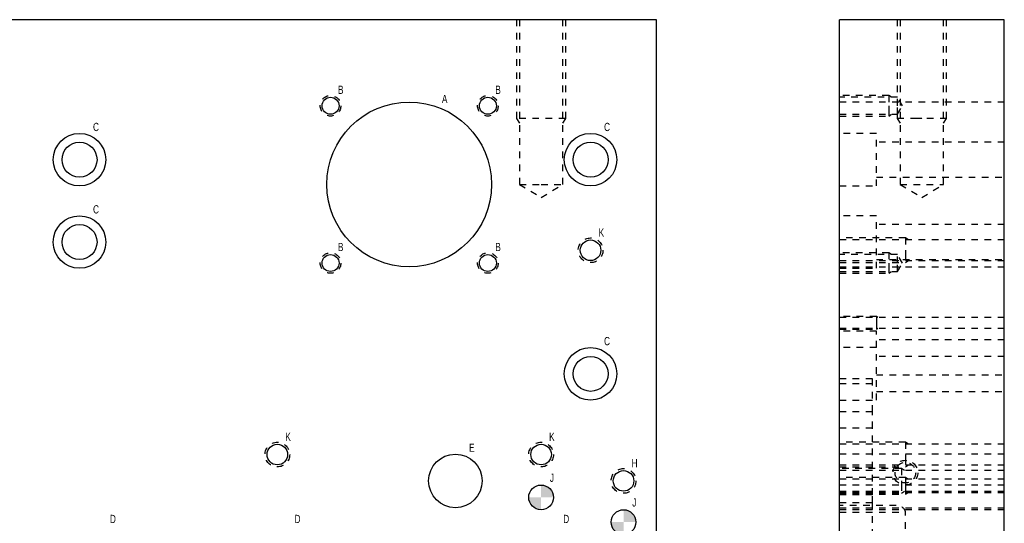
# Model space of a CAD drawing. Header units: inches. Extents: x 1802 to 2468, y -253 to -72.
# Tile 541 of 570: x 2393.31 to 2408.24, y -182.09 to -174.45. Entities that reach past the tile are written whole.
import ezdxf

# ---------------------------------------------------------------- set-up
doc = ezdxf.new("R2010")
doc.units = ezdxf.units.IN
doc.header["$LTSCALE"] = 0.5
doc.header["$MEASUREMENT"] = 0
doc.linetypes.add('HIDDEN', pattern=[0.225, 0.15, -0.075])
for name, color, linetype in [('SID-M-D', 42, 'Continuous'), ('SID-M-F', 202, 'Continuous'), ('SID-M-H', 4, 'HIDDEN'), ('SID-M-S', 105, 'Continuous')]:
    doc.layers.add(name, color=color, linetype=linetype)
doc.styles.add('SLDTEXTSTYLE0', font='TXT', dxfattribs={"width": 0.595745})

msp = doc.modelspace()

# ---------------------------------------------------------------- hatches: boundary and pattern name
at = {"layer": 'SID-M-F'}
h = msp.add_hatch(color=256, dxfattribs=at)
edge = h.paths.add_edge_path(flags=0)
edge.add_arc((2401.21353, -181.70117), 0.1875, 0, 90)
edge.add_line((2401.21353, -181.51367), (2401.21353, -181.70117))
edge.add_line((2401.21353, -181.70117), (2401.40103, -181.70117))
h = msp.add_hatch(color=256, dxfattribs=at)
edge = h.paths.add_edge_path(flags=0)
edge.add_arc((2401.21353, -181.70117), 0.1875, 180, 270)
edge.add_line((2401.21353, -181.88867), (2401.21353, -181.70117))
edge.add_line((2401.21353, -181.70117), (2401.02603, -181.70117))
h = msp.add_hatch(color=256, dxfattribs=at)
edge = h.paths.add_edge_path(flags=0)
edge.add_arc((2402.46353, -182.07617), 0.1875, 0, 90)
edge.add_line((2402.46353, -181.88867), (2402.46353, -182.07617))
edge.add_line((2402.46353, -182.07617), (2402.65103, -182.07617))
h = msp.add_hatch(color=256, dxfattribs=at)
edge = h.paths.add_edge_path(flags=0)
edge.add_arc((2402.46353, -182.07617), 0.1875, 180, 270)
edge.add_line((2402.46353, -182.26367), (2402.46353, -182.07617))
edge.add_line((2402.46353, -182.07617), (2402.27603, -182.07617))

# ---------------------------------------------------------------- linework, layer by layer
at = {"layer": 'SID-M-H'}
for p, q in [((2400.83853, -174.45117), (2400.83853, -175.95117)), ((2400.88543, -174.45117), (2400.88543, -176.95117)), ((2401.54163, -176.95117), (2401.54163, -174.45117)), ((2401.58853, -175.95117), (2401.58853, -174.45117)), ((2406.61296, -174.45117), (2406.61296, -175.95117)), ((2406.65986, -174.45117), (2406.65986, -176.95117)), ((2407.31606, -176.95117), (2407.31606, -174.45117)), ((2407.36296, -175.95117), (2407.36296, -174.45117)), ((2406.48796, -175.60168), (2405.73796, -175.60168)), ((2406.61796, -175.62943), (2405.73796, -175.62943)), ((2408.23796, -175.70117), (2405.73796, -175.70117)), ((2406.52959, -175.62943), (2406.48796, -175.60168)), ((2406.61796, -175.75793), (2406.61796, -175.62943)), ((2406.69517, -175.75793), (2406.61796, -175.62943)), ((2405.73796, -175.88643), (2406.61796, -175.88643)), ((2406.48796, -175.75793), (2406.48796, -175.80398)), ((2406.48796, -175.91418), (2406.52959, -175.88643)), ((2406.61796, -175.88643), (2406.61796, -175.75793)), ((2406.61796, -175.88643), (2406.69517, -175.75793)), ((2400.83853, -175.95117), (2400.88543, -176.02152)), ((2401.58132, -175.95117), (2400.83853, -175.95117)), ((2401.54163, -176.02152), (2401.58853, -175.95117)), ((2401.58853, -175.95117), (2401.58132, -175.95117)), ((2405.73796, -175.91418), (2406.48796, -175.91418)), ((2406.61296, -175.95117), (2406.65986, -176.02152)), ((2406.98796, -175.95117), (2406.9148, -175.95117)), ((2407.31606, -176.02152), (2407.36296, -175.95117)), ((2406.29796, -176.17767), (2405.73796, -176.17767)), ((2406.29796, -176.57617), (2406.29796, -176.17767)), ((2408.23796, -176.31067), (2406.29796, -176.31067)), ((2406.29796, -176.97467), (2406.29796, -176.57617)), ((2406.29796, -176.84167), (2408.23796, -176.84167)), ((2400.88543, -176.95117), (2401.21353, -176.95117)), ((2400.88543, -176.95117), (2401.21353, -177.14831)), ((2401.21353, -176.95117), (2401.54163, -176.95117)), ((2401.21353, -177.14831), (2401.54163, -176.95117)), ((2405.73796, -176.97467), (2406.29796, -176.97467)), ((2406.65986, -176.95117), (2407.31606, -176.95117)), ((2406.65986, -176.95117), (2406.98796, -177.14831)), ((2406.98796, -177.14831), (2407.31606, -176.95117)), ((2406.29796, -177.42767), (2405.73796, -177.42767)), ((2406.29796, -177.82617), (2406.29796, -177.42767)), ((2408.23796, -177.56067), (2406.29796, -177.56067)), ((2406.73796, -177.76367), (2405.73796, -177.76367)), ((2408.23796, -177.79492), (2405.73796, -177.79492)), ((2406.29796, -178.22467), (2406.29796, -177.82617)), ((2406.78484, -177.79492), (2406.73796, -177.76367)), ((2406.73796, -177.95117), (2406.73796, -178.00176)), ((2406.48796, -177.98816), (2405.73796, -177.98816)), ((2406.61796, -178.01591), (2405.73796, -178.01591)), ((2405.73796, -178.10742), (2408.23796, -178.10742)), ((2406.29796, -178.09167), (2408.23796, -178.09167)), ((2406.52959, -178.01591), (2406.48796, -177.98816)), ((2406.61796, -178.14441), (2406.61796, -178.01591)), ((2406.69517, -178.14441), (2406.61796, -178.01591)), ((2406.73796, -178.13867), (2406.78484, -178.10742)), ((2405.73796, -178.13867), (2406.73796, -178.13867)), ((2405.73796, -178.20117), (2408.23796, -178.20117)), ((2405.73796, -178.22467), (2406.29796, -178.22467)), ((2405.73796, -178.27291), (2406.61796, -178.27291)), ((2406.48796, -178.14441), (2406.48796, -178.19047)), ((2406.48796, -178.30066), (2406.52959, -178.27291)), ((2406.61796, -178.27291), (2406.61796, -178.14441)), ((2406.61796, -178.27291), (2406.69517, -178.14441)), ((2405.73796, -178.30066), (2406.48796, -178.30066)), ((2406.29796, -178.95617), (2405.73796, -178.95617)), ((2408.23796, -178.97167), (2405.73796, -178.97167)), ((2406.32121, -178.97167), (2406.29796, -178.95617)), ((2405.73796, -179.13067), (2408.23796, -179.13067)), ((2405.73796, -179.14617), (2406.29796, -179.14617)), ((2406.29796, -179.17767), (2405.73796, -179.17767)), ((2406.29796, -179.05117), (2406.29796, -179.08752)), ((2406.29796, -179.14617), (2406.32121, -179.13067)), ((2406.29796, -179.42767), (2406.29796, -179.17767)), ((2408.23796, -179.31067), (2406.29796, -179.31067)), ((2406.29796, -179.42767), (2405.73796, -179.42767)), ((2406.29796, -179.82617), (2406.29796, -179.42767)), ((2408.23796, -179.56067), (2406.29796, -179.56067)), ((2406.23796, -179.90117), (2405.73796, -179.90117)), ((2406.23796, -180.40117), (2406.23796, -179.90117)), ((2406.29796, -180.22467), (2406.29796, -179.82617)), ((2406.29796, -179.84167), (2408.23796, -179.84167)), ((2405.73796, -179.97467), (2406.29796, -179.97467)), ((2406.29796, -180.09167), (2408.23796, -180.09167)), ((2405.73796, -180.22467), (2406.29796, -180.22467)), ((2406.23796, -180.40117), (2405.73796, -180.40117)), ((2406.23796, -180.65117), (2406.23796, -180.40117)), ((2406.23796, -180.65117), (2405.73796, -180.65117)), ((2406.23796, -180.65117), (2405.73796, -180.65117)), ((2406.23796, -181.66017), (2406.23796, -180.65117)), ((2406.73796, -180.86367), (2405.73796, -180.86367)), ((2408.23796, -180.89492), (2405.73796, -180.89492)), ((2406.78484, -180.89492), (2406.73796, -180.86367)), ((2408.23796, -181.04492), (2405.73796, -181.04492)), ((2406.73796, -181.05117), (2406.73796, -181.10176)), ((2405.73796, -181.20742), (2408.23796, -181.20742)), ((2405.73796, -181.23867), (2406.73796, -181.23867)), ((2406.67796, -181.26367), (2405.73796, -181.26367)), ((2406.72484, -181.29492), (2406.67796, -181.26367)), ((2406.73796, -181.23867), (2406.78484, -181.20742)), ((2408.23796, -181.29492), (2405.73796, -181.29492)), ((2406.73796, -181.40017), (2405.73796, -181.40017)), ((2406.77471, -181.42467), (2406.73796, -181.40017)), ((2408.23796, -181.42467), (2405.73796, -181.42467)), ((2408.23796, -181.51367), (2405.73796, -181.51367)), ((2406.67796, -181.45117), (2406.67796, -181.50176)), ((2406.73796, -181.52517), (2406.73796, -181.56792)), ((2405.73796, -181.60742), (2408.23796, -181.60742)), ((2405.73796, -181.62567), (2408.23796, -181.62567)), ((2405.73796, -181.63867), (2406.67796, -181.63867)), ((2405.73796, -181.65017), (2406.73796, -181.65017)), ((2406.23796, -181.66017), (2405.73796, -181.66017)), ((2406.23796, -181.78517), (2406.23796, -181.66017)), ((2406.67796, -181.63867), (2406.72484, -181.60742)), ((2406.73796, -181.65017), (2406.77471, -181.62567)), ((2406.23796, -181.78517), (2405.73796, -181.78517)), ((2406.59654, -181.82617), (2405.73796, -181.82617)), ((2405.73796, -181.85742), (2408.23796, -181.85742)), ((2406.23796, -182.28517), (2406.23796, -181.78517)), ((2408.23796, -181.88867), (2405.73796, -181.88867)), ((2405.73796, -181.92617), (2406.73796, -181.92617)), ((2406.73796, -186.97617), (2406.73796, -181.92617))]:
    msp.add_line(p, q, dxfattribs=at)
for centre, radius in [((2398.02029, -175.75793), 0.15625), ((2400.40677, -175.75793), 0.15625), ((2401.96353, -177.95117), 0.1875), ((2398.02029, -178.14441), 0.15625), ((2400.40677, -178.14441), 0.15625), ((2397.21353, -181.05117), 0.1875), ((2401.21353, -181.05117), 0.1875), ((2402.46353, -181.45117), 0.1875), ((2406.73796, -181.32617), 0.1875), ((2406.73796, -181.32617), 0.15625)]:
    msp.add_circle(centre, radius, dxfattribs=at)
msp.add_ellipse((2406.59654, -181.92617), major_axis=(-0.14142, 0), ratio=0.70710678, start_param=3.14159265, end_param=4.71238898, dxfattribs=at)
for points, knots in [([(2406.48796, -175.60168), (2406.48796, -175.60211), (2406.48796, -175.61248), (2406.48796, -175.63576), (2406.48796, -175.66991), (2406.48796, -175.71187), (2406.48796, -175.75793), (2406.48796, -175.74234), (2406.48796, -175.75793)], [0, 0, 0, 0, 0.04777801, 0.23822241, 0.42866681, 0.61911121, 0.8095556, 1, 1, 1, 1]), ([(2406.48796, -175.80398), (2406.48796, -175.84594), (2406.48796, -175.88009), (2406.48796, -175.90337), (2406.48796, -175.91374), (2406.48796, -175.91418), (2406.48796, -175.91408), (2406.48796, -175.91418)], [0, 0, 0, 0, 0.2352456, 0.47049121, 0.70573681, 0.94098242, 1, 1, 1, 1]), ([(2406.91478, -175.95117), (2406.84445, -175.95117), (2406.77962, -175.95117), (2406.7228, -175.95117), (2406.67616, -175.95117), (2406.64151, -175.95117), (2406.62017, -175.95117), (2406.61296, -175.95117), (2406.61436, -175.95117), (2406.61296, -175.95117)], [0, 0, 0, 0, 0.14282822, 0.28569018, 0.42855215, 0.57141411, 0.71427607, 0.85713804, 1, 1, 1, 1]), ([(2407.36295, -175.95117), (2407.35576, -175.95117), (2407.33442, -175.95117), (2407.29976, -175.95117), (2407.25313, -175.95117), (2407.1963, -175.95117), (2407.13147, -175.95117), (2407.06112, -175.95117), (2406.98796, -175.95117), (2407.0125, -175.95117), (2406.98796, -175.95117)], [0, 0, 0, 0, 0.12499907, 0.2499992, 0.37499933, 0.49999947, 0.6249996, 0.74999973, 0.87499987, 1, 1, 1, 1]), ([(2406.73796, -177.76367), (2406.73796, -177.76759), (2406.73796, -177.78469), (2406.73796, -177.81414), (2406.73796, -177.85375), (2406.73796, -177.90058), (2406.73796, -177.95117), (2406.73796, -177.93409), (2406.73796, -177.95117)], [0, 0, 0, 0, 0.13058931, 0.30447145, 0.47835359, 0.65223572, 0.82611786, 1, 1, 1, 1]), ([(2406.48796, -177.98816), (2406.48796, -177.9886), (2406.48796, -177.99896), (2406.48796, -178.02225), (2406.48796, -178.05639), (2406.48796, -178.09836), (2406.48796, -178.14441), (2406.48796, -178.12883), (2406.48796, -178.14441)], [0, 0, 0, 0, 0.04777801, 0.23822241, 0.42866681, 0.61911121, 0.8095556, 1, 1, 1, 1]), ([(2406.73796, -178.00176), (2406.73796, -178.04859), (2406.73796, -178.0882), (2406.73796, -178.11765), (2406.73796, -178.13475), (2406.73796, -178.13867), (2406.73796, -178.13789), (2406.73796, -178.13867)], [0, 0, 0, 0, 0.21048103, 0.42096206, 0.63144309, 0.84192412, 1, 1, 1, 1]), ([(2406.48796, -178.19047), (2406.48796, -178.23243), (2406.48796, -178.26657), (2406.48796, -178.28986), (2406.48796, -178.30022), (2406.48796, -178.30066), (2406.48796, -178.30057), (2406.48796, -178.30066)], [0, 0, 0, 0, 0.2352456, 0.47049121, 0.70573681, 0.94098242, 1, 1, 1, 1]), ([(2406.29796, -178.95617), (2406.29796, -178.9634), (2406.29796, -178.98399), (2406.29796, -179.01481), (2406.29796, -179.05117), (2406.29796, -179.03872), (2406.29796, -179.05117)], [0, 0, 0, 0, 0.25, 0.5, 0.75, 1, 1, 1, 1]), ([(2406.29796, -179.08752), (2406.29796, -179.11834), (2406.29796, -179.13894), (2406.29796, -179.14617), (2406.29796, -179.14472), (2406.29796, -179.14617)], [0, 0, 0, 0, 0.33333334, 0.66666667, 1, 1, 1, 1]), ([(2406.73796, -180.86367), (2406.73796, -180.86759), (2406.73796, -180.88469), (2406.73796, -180.91414), (2406.73796, -180.95375), (2406.73796, -181.00058), (2406.73796, -181.05117), (2406.73796, -181.03409), (2406.73796, -181.05117)], [0, 0, 0, 0, 0.130589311, 0.304471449, 0.478353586, 0.652235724, 0.826117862, 1, 1, 1, 1]), ([(2406.73796, -181.10176), (2406.73796, -181.14859), (2406.73796, -181.1882), (2406.73796, -181.21765), (2406.73796, -181.23475), (2406.73796, -181.23867), (2406.73796, -181.23789), (2406.73796, -181.23867)], [0, 0, 0, 0, 0.210481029, 0.420962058, 0.631443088, 0.841924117, 1, 1, 1, 1]), ([(2406.67794, -181.26367), (2406.67796, -181.26759), (2406.67796, -181.28469), (2406.67796, -181.31414), (2406.67796, -181.35375), (2406.67796, -181.40058), (2406.67796, -181.45117), (2406.67796, -181.43409), (2406.67796, -181.45117)], [0, 0, 0, 0, 0.13058932, 0.30447146, 0.47835359, 0.65223573, 0.82611786, 1, 1, 1, 1]), ([(2406.73796, -181.40017), (2406.73796, -181.40207), (2406.73796, -181.41691), (2406.73796, -181.44482), (2406.73796, -181.48242), (2406.73796, -181.52517), (2406.73796, -181.51063), (2406.73796, -181.52517)], [0, 0, 0, 0, 0.11148822, 0.33361616, 0.55574411, 0.77787205, 1, 1, 1, 1]), ([(2406.67794, -181.50176), (2406.67796, -181.54859), (2406.67796, -181.5882), (2406.67796, -181.61765), (2406.67796, -181.63475), (2406.67796, -181.63867), (2406.67796, -181.63789), (2406.67796, -181.63867)], [0, 0, 0, 0, 0.21048104, 0.42096207, 0.63144309, 0.84192412, 1, 1, 1, 1]), ([(2406.73796, -181.56792), (2406.73796, -181.60552), (2406.73796, -181.63342), (2406.73796, -181.64827), (2406.73796, -181.65017), (2406.73796, -181.64979), (2406.73796, -181.65017)], [0, 0, 0, 0, 0.28555846, 0.57111692, 0.85667538, 1, 1, 1, 1])]:
    msp.add_open_spline(points, degree=3, knots=knots, dxfattribs=at)
at = {"layer": 'SID-M-S'}
for p, q in [((2402.96353, -174.45117), (2385.46353, -174.45117)), ((2402.96353, -194.45117), (2402.96353, -174.45117)), ((2408.23796, -174.45117), (2405.73796, -174.45117)), ((2405.73796, -194.45117), (2405.73796, -174.45117)), ((2408.23796, -194.45117), (2408.23796, -174.45117))]:
    msp.add_line(p, q, dxfattribs=at)
for centre, radius in [((2398.02029, -175.75793), 0.1285), ((2399.21353, -176.95117), 1.25), ((2400.40677, -175.75793), 0.1285), ((2394.21353, -176.57617), 0.3985), ((2401.96353, -176.57617), 0.3985), ((2394.21353, -176.57617), 0.2655), ((2401.96353, -176.57617), 0.2655), ((2394.21353, -177.82617), 0.3985), ((2394.21353, -177.82617), 0.2655), ((2401.96353, -177.95117), 0.15625), ((2398.02029, -178.14441), 0.1285), ((2400.40677, -178.14441), 0.1285), ((2401.96353, -179.82617), 0.3985), ((2401.96353, -179.82617), 0.2655), ((2397.21353, -181.05117), 0.15625), ((2401.21353, -181.05117), 0.15625), ((2399.91353, -181.45117), 0.40625), ((2402.46353, -181.45117), 0.15625), ((2401.21353, -181.70117), 0.1875), ((2402.46353, -182.07617), 0.1875)]:
    msp.add_circle(centre, radius, dxfattribs=at)

# ---------------------------------------------------------------- texts
at = {"layer": 'SID-M-D', "style": 'SLDTEXTSTYLE0', "width": 0.75}
for s, p in [('B', (2398.13264, -175.57747)), ('A', (2399.70946, -175.71685)), ('B', (2400.51913, -175.57747)), ('C', (2394.41823, -176.142)), ('C', (2402.16823, -176.142)), ('C', (2394.41823, -177.392)), ('K', (2402.08537, -177.74464)), ('B', (2398.13264, -177.96396)), ('B', (2400.51913, -177.96396)), ('C', (2402.16823, -179.392)), ('K', (2397.33537, -180.84464)), ('K', (2401.33537, -180.84464)), ('E', (2400.12088, -181.00972)), ('H', (2402.58537, -181.24464)), ('J', (2401.34606, -181.46527)), ('J', (2402.59606, -181.84027)), ('D', (2394.6745, -182.09095)), ('D', (2397.4745, -182.09095)), ('D', (2401.5495, -182.09095))]:
    msp.add_text(s, height=0.125, dxfattribs=at).set_placement(p)

doc.saveas('drawing.dxf')
